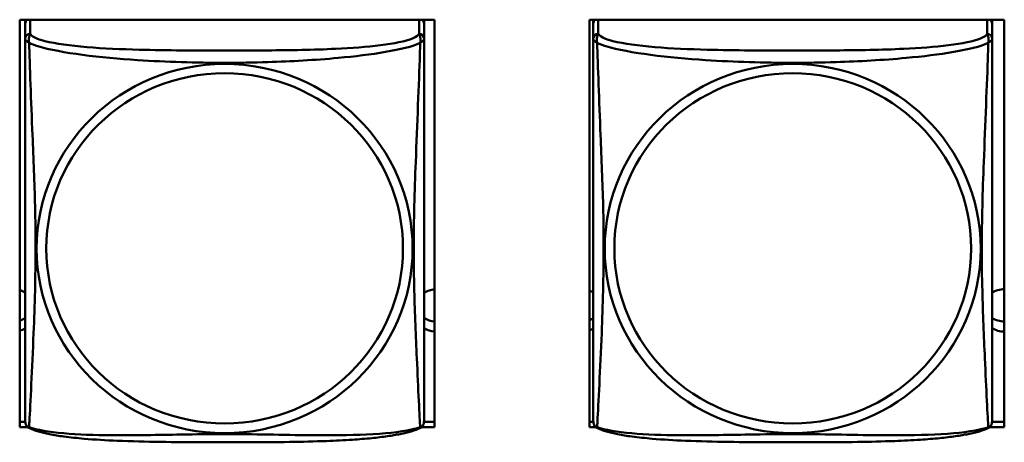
# Model space of a CAD drawing. Header units: inches. Extents: x 0.8 to 75.7, y -7.8 to 49.3.
# Tile 274 of 339: x 57.987 to 59.153, y 17.329 to 17.83. Entities that reach past the tile are written whole.
import ezdxf

# ---------------------------------------------------------------- set-up
doc = ezdxf.new("R2010")
doc.units = ezdxf.units.IN
doc.header["$MEASUREMENT"] = 0
doc.layers.add('Visible Edges(ROSSANSI)', color=7, linetype='Continuous', lineweight=50)
doc.layers.add('Visible Tangent Edges(ROSSANSI)', color=7, linetype='Continuous', lineweight=50)

msp = doc.modelspace()

# ---------------------------------------------------------------- linework, layer by layer
at = {"layer": 'Visible Edges(ROSSANSI)'}
for p, q in [((57.9868, 17.3474), (57.9868, 17.83)), ((57.9868, 17.83), (58.4783, 17.83)), ((57.9934, 17.8254), (57.9934, 17.83)), ((57.9934, 17.8253), (57.9934, 17.8076)), ((58.4658, 17.83), (58.4658, 17.8253)), ((58.4658, 17.8076), (58.4658, 17.8253)), ((58.4783, 17.83), (58.4783, 17.3474)), ((58.6618, 17.3474), (58.6618, 17.83)), ((58.6618, 17.83), (59.1533, 17.83)), ((58.6664, 17.8254), (58.6664, 17.83)), ((58.6664, 17.8253), (58.6664, 17.8076)), ((59.1388, 17.83), (59.1388, 17.8253)), ((59.1388, 17.8076), (59.1388, 17.8253)), ((59.1533, 17.83), (59.1533, 17.3474)), ((57.9868, 17.3535), (57.9934, 17.3535)), ((57.9963, 17.3474), (57.9868, 17.3474)), ((58.4783, 17.3474), (58.4629, 17.3474)), ((58.4658, 17.3535), (58.4783, 17.3535)), ((58.6618, 17.3535), (58.6664, 17.3535)), ((58.6693, 17.3474), (58.6618, 17.3474)), ((59.1533, 17.3474), (59.1359, 17.3474)), ((59.1388, 17.3535), (59.1533, 17.3535))]:
    msp.add_line(p, q, dxfattribs=at)
for centre, start, end in [((58.0072, 17.3547), 180, 189.1496), ((58.452, 17.3547), 350.8504, 360), ((58.6802, 17.3547), 180, 189.1496), ((59.125, 17.3547), 350.8504, 360)]:
    msp.add_arc(centre, 0.0138, start, end, dxfattribs=at)
for centre, major_axis, start_param, end_param in [((57.9993, 17.8253), (-0.00591, 0), 5.354294, 6.283185), ((58.4599, 17.8253), (0.00591, 0), 0, 0.928891), ((58.6723, 17.8253), (-0.00591, 0), 5.354294, 6.283185), ((59.1329, 17.8253), (0.00591, 0), 0, 0.928891), ((57.9799, 17.4856), (0.0255, 0), 1.012755, 1.296211), ((58.4799, 17.4856), (0.0255, 0), 1.633177, 2.154575), ((59.1529, 17.4856), (0.0255, 0), 1.554704, 2.154575), ((58.6529, 17.4856), (0.0255, 0), 1.012755, 1.213674), ((57.9799, 17.4976), (0.0255, 0), 4.986974, 5.27043), ((58.4799, 17.4976), (0.0255, 0), 4.12861, 4.650009), ((58.6529, 17.4976), (0.0255, 0), 5.069511, 5.27043), ((59.1529, 17.4976), (0.0255, 0), 4.12861, 4.728481), ((57.9799, 17.4856), (-0.0255, 0), 1.845382, 2.128837), ((58.4799, 17.4856), (-0.0255, 0), 0.987017, 1.508416), ((58.6529, 17.4856), (-0.0255, 0), 1.927918, 2.128837), ((59.1529, 17.4856), (-0.0255, 0), 0.987017, 1.586889)]:
    msp.add_ellipse(centre, major_axis=major_axis, ratio=0.981793, start_param=start_param, end_param=end_param, dxfattribs=at)
for points, knots in [([(57.9934, 17.8076), (57.9934, 17.8051), (57.9934, 17.8005), (57.9934, 17.7943), (57.9934, 17.7831), (57.9934, 17.7667), (57.9934, 17.7488), (57.9934, 17.731), (57.9934, 17.7118), (57.9934, 17.6926), (57.9934, 17.6655), (57.9934, 17.6383), (57.9934, 17.6116), (57.9934, 17.5948), (57.9934, 17.5782), (57.9934, 17.5616), (57.9934, 17.5283), (57.9934, 17.4951), (57.9934, 17.4629), (57.9934, 17.4228), (57.9934, 17.3823), (57.9934, 17.3637), (57.9934, 17.358), (57.9934, 17.3547), (57.9934, 17.3547)], [0.325731, 0.325731, 0.325731, 0.325731, 0.404774, 0.404774, 0.404774, 0.550532, 0.550532, 0.550532, 0.69629, 0.69629, 0.69629, 0.902598, 0.902598, 0.902598, 1.03154, 1.03154, 1.03154, 1.289425, 1.289425, 1.289425, 1.610774, 1.610774, 1.610774, 1.710218, 1.710218, 1.710218, 1.710218]), ([(58.4658, 17.3547), (58.4658, 17.3547), (58.4658, 17.3556), (58.4658, 17.3572), (58.4658, 17.3619), (58.4658, 17.3728), (58.4658, 17.3867), (58.4658, 17.4005), (58.4658, 17.4171), (58.4658, 17.4345), (58.4658, 17.4591), (58.4658, 17.4855), (58.4658, 17.5119), (58.4658, 17.5284), (58.4658, 17.545), (58.4658, 17.5616), (58.4658, 17.5948), (58.4658, 17.6281), (58.4658, 17.662), (58.4658, 17.7044), (58.4658, 17.7502), (58.4658, 17.7818), (58.4658, 17.7942), (58.4658, 17.8036), (58.4658, 17.8076)], [0.352862, 0.352862, 0.352862, 0.352862, 0.404774, 0.404774, 0.404774, 0.550532, 0.550532, 0.550532, 0.69629, 0.69629, 0.69629, 0.902598, 0.902598, 0.902598, 1.03154, 1.03154, 1.03154, 1.289425, 1.289425, 1.289425, 1.610774, 1.610774, 1.610774, 1.73735, 1.73735, 1.73735, 1.73735]), ([(58.6664, 17.8076), (58.6664, 17.8051), (58.6664, 17.8005), (58.6664, 17.7943), (58.6664, 17.7831), (58.6664, 17.7667), (58.6664, 17.7488), (58.6664, 17.731), (58.6664, 17.7118), (58.6664, 17.6926), (58.6664, 17.6655), (58.6664, 17.6383), (58.6664, 17.6116), (58.6664, 17.5948), (58.6664, 17.5782), (58.6664, 17.5616), (58.6664, 17.5283), (58.6664, 17.4951), (58.6664, 17.4629), (58.6664, 17.4228), (58.6664, 17.3823), (58.6664, 17.3637), (58.6664, 17.358), (58.6664, 17.3547), (58.6664, 17.3547)], [0.325731, 0.325731, 0.325731, 0.325731, 0.404774, 0.404774, 0.404774, 0.550532, 0.550532, 0.550532, 0.69629, 0.69629, 0.69629, 0.902598, 0.902598, 0.902598, 1.03154, 1.03154, 1.03154, 1.289425, 1.289425, 1.289425, 1.610774, 1.610774, 1.610774, 1.710218, 1.710218, 1.710218, 1.710218]), ([(59.1388, 17.3547), (59.1388, 17.3547), (59.1388, 17.3556), (59.1388, 17.3572), (59.1388, 17.3619), (59.1388, 17.3728), (59.1388, 17.3867), (59.1388, 17.4005), (59.1388, 17.4171), (59.1388, 17.4345), (59.1388, 17.4591), (59.1388, 17.4855), (59.1388, 17.5119), (59.1388, 17.5284), (59.1388, 17.545), (59.1388, 17.5616), (59.1388, 17.5948), (59.1388, 17.6281), (59.1388, 17.662), (59.1388, 17.7044), (59.1388, 17.7502), (59.1388, 17.7818), (59.1388, 17.7942), (59.1388, 17.8036), (59.1388, 17.8076)], [0.352862, 0.352862, 0.352862, 0.352862, 0.404774, 0.404774, 0.404774, 0.550532, 0.550532, 0.550532, 0.69629, 0.69629, 0.69629, 0.902598, 0.902598, 0.902598, 1.03154, 1.03154, 1.03154, 1.289425, 1.289425, 1.289425, 1.610774, 1.610774, 1.610774, 1.73735, 1.73735, 1.73735, 1.73735]), ([(57.9976, 17.3466), (57.997, 17.3469), (57.9965, 17.3472), (57.9956, 17.3481), (57.9952, 17.3485), (57.9946, 17.3494), (57.9944, 17.3499), (57.994, 17.3507), (57.9939, 17.3511), (57.9937, 17.3518), (57.9936, 17.3522), (57.9936, 17.3525)], [0.02273771, 0.02273771, 0.02273771, 0.02273771, 0.02954865, 0.02954865, 0.03635958, 0.03635958, 0.04317052, 0.04317052, 0.04998146, 0.04998146, 0.0567924, 0.0567924, 0.0567924, 0.0567924]), ([(58.4616, 17.3466), (58.4583, 17.3448), (58.4547, 17.3435), (58.4467, 17.3411), (58.4423, 17.3401), (58.4328, 17.3382), (58.4278, 17.3373), (58.4166, 17.3358), (58.4104, 17.335), (58.3965, 17.3336), (58.3888, 17.333), (58.371, 17.3318), (58.3608, 17.3313), (58.3359, 17.3304), (58.3211, 17.33), (58.2895, 17.3296), (58.2724, 17.3295), (58.2384, 17.3294), (58.2214, 17.3294), (58.1874, 17.3295), (58.1704, 17.3296), (58.1364, 17.3301), (58.1192, 17.3305), (58.089, 17.3318), (58.0759, 17.3325), (58.0549, 17.3344), (58.0468, 17.3352), (58.0332, 17.337), (58.0275, 17.338), (58.0175, 17.3399), (58.013, 17.341), (58.0048, 17.3434), (58.0011, 17.3447), (57.9976, 17.3466)], [-1.678204, -1.678204, -1.678204, -1.678204, -1.629815, -1.629815, -1.580861, -1.580861, -1.532583, -1.532583, -1.479316, -1.479316, -1.416961, -1.416961, -1.337799, -1.337799, -1.226353, -1.226353, -1.09702, -1.09702, -0.967687, -0.967687, -0.838354, -0.838354, -0.709022, -0.709022, -0.60577, -0.60577, -0.53827, -0.53827, -0.483941, -0.483941, -0.435529, -0.435529, -0.384876, -0.384876, -0.384876, -0.384876]), ([(58.4616, 17.3466), (58.4622, 17.3469), (58.4627, 17.3472), (58.4636, 17.3481), (58.464, 17.3485), (58.4646, 17.3494), (58.4648, 17.3499), (58.4652, 17.3507), (58.4653, 17.3511), (58.4655, 17.3518), (58.4656, 17.3522), (58.4657, 17.3525)], [0.02273771, 0.02273771, 0.02273771, 0.02273771, 0.02954865, 0.02954865, 0.03635958, 0.03635958, 0.04317052, 0.04317052, 0.04998146, 0.04998146, 0.0567924, 0.0567924, 0.0567924, 0.0567924]), ([(58.6706, 17.3466), (58.67, 17.3469), (58.6695, 17.3472), (58.6686, 17.3481), (58.6682, 17.3485), (58.6676, 17.3494), (58.6674, 17.3499), (58.667, 17.3507), (58.6669, 17.3511), (58.6667, 17.3518), (58.6666, 17.3522), (58.6666, 17.3525)], [0.02273771, 0.02273771, 0.02273771, 0.02273771, 0.02954865, 0.02954865, 0.03635958, 0.03635958, 0.04317052, 0.04317052, 0.04998146, 0.04998146, 0.0567924, 0.0567924, 0.0567924, 0.0567924]), ([(59.1346, 17.3466), (59.1313, 17.3448), (59.1277, 17.3435), (59.1197, 17.3411), (59.1153, 17.3401), (59.1058, 17.3382), (59.1008, 17.3373), (59.0896, 17.3358), (59.0834, 17.335), (59.0695, 17.3336), (59.0618, 17.333), (59.044, 17.3318), (59.0338, 17.3313), (59.0089, 17.3304), (58.9941, 17.33), (58.9625, 17.3296), (58.9454, 17.3295), (58.9114, 17.3294), (58.8944, 17.3294), (58.8604, 17.3295), (58.8434, 17.3296), (58.8094, 17.3301), (58.7922, 17.3305), (58.762, 17.3318), (58.7489, 17.3325), (58.7279, 17.3344), (58.7198, 17.3352), (58.7062, 17.337), (58.7005, 17.338), (58.6905, 17.3399), (58.686, 17.341), (58.6778, 17.3434), (58.6741, 17.3447), (58.6706, 17.3466)], [-1.678204, -1.678204, -1.678204, -1.678204, -1.629815, -1.629815, -1.580861, -1.580861, -1.532583, -1.532583, -1.479316, -1.479316, -1.416961, -1.416961, -1.337799, -1.337799, -1.226353, -1.226353, -1.09702, -1.09702, -0.967687, -0.967687, -0.838354, -0.838354, -0.709022, -0.709022, -0.60577, -0.60577, -0.53827, -0.53827, -0.483941, -0.483941, -0.435529, -0.435529, -0.384876, -0.384876, -0.384876, -0.384876]), ([(59.1346, 17.3466), (59.1352, 17.3469), (59.1357, 17.3472), (59.1366, 17.3481), (59.137, 17.3485), (59.1376, 17.3494), (59.1378, 17.3499), (59.1382, 17.3507), (59.1383, 17.3511), (59.1385, 17.3518), (59.1386, 17.3522), (59.1387, 17.3525)], [0.02273771, 0.02273771, 0.02273771, 0.02273771, 0.02954865, 0.02954865, 0.03635958, 0.03635958, 0.04317052, 0.04317052, 0.04998146, 0.04998146, 0.0567924, 0.0567924, 0.0567924, 0.0567924])]:
    msp.add_open_spline(points, degree=3, knots=knots, dxfattribs=at)
at = {"layer": 'Visible Tangent Edges(ROSSANSI)'}
for p, q in [((57.9993, 17.8134), (57.9993, 17.83)), ((58.4599, 17.83), (58.4599, 17.8134)), ((58.6723, 17.8134), (58.6723, 17.83)), ((59.1329, 17.83), (59.1329, 17.8134))]:
    msp.add_line(p, q, dxfattribs=at)
for centre, major_axis, start_param, end_param in [((57.9993, 17.8076), (-0.00591, 0), 4.712389, 6.283185), ((58.4599, 17.8076), (0.00591, 0), 0, 1.570796), ((58.6723, 17.8076), (-0.00591, 0), 4.712389, 6.283185), ((59.1329, 17.8076), (0.00591, 0), 0, 1.570796)]:
    msp.add_ellipse(centre, major_axis=major_axis, ratio=0.981793, start_param=start_param, end_param=end_param, dxfattribs=at)
for centre, major_axis in [((58.2296, 17.5589), (-0.2227, 0)), ((58.9026, 17.5589), (-0.2227, 0)), ((58.2296, 17.5591), (-0.2113, 0)), ((58.9026, 17.5591), (-0.2113, 0))]:
    msp.add_ellipse(centre, major_axis=major_axis, ratio=0.981793, dxfattribs=at)
for points, knots in [([(57.9979, 17.8024), (57.9977, 17.8035), (57.9976, 17.8045), (57.9975, 17.8065), (57.9976, 17.8074), (57.9978, 17.8087), (57.9979, 17.8092), (57.998, 17.8098), (57.9981, 17.81), (57.9982, 17.8105), (57.9983, 17.8108), (57.9986, 17.8115), (57.9988, 17.8119), (57.9991, 17.8127), (57.9992, 17.8131), (57.9993, 17.8134)], [-0.00026741, -0.00026741, -0.00026741, -0.00026741, 0.01456352, 0.01456352, 0.03151317, 0.03151317, 0.04210669, 0.04210669, 0.04740346, 0.04740346, 0.05587828, 0.05587828, 0.06943799, 0.06943799, 0.0844808, 0.0844808, 0.0844808, 0.0844808]), ([(58.4599, 17.8134), (58.4593, 17.8115), (58.4566, 17.8095), (58.4522, 17.8077), (58.4441, 17.8044), (58.4302, 17.8017), (58.4141, 17.7997), (58.3979, 17.7977), (58.3797, 17.7964), (58.3611, 17.7955), (58.3347, 17.7942), (58.3074, 17.7938), (58.2804, 17.7936), (58.2635, 17.7935), (58.2465, 17.7935), (58.2296, 17.7935), (58.1958, 17.7935), (58.1619, 17.7935), (58.1282, 17.7944), (58.0862, 17.7955), (58.0423, 17.7982), (58.0167, 17.8047), (58.0066, 17.8072), (58.0002, 17.8103), (57.9993, 17.8134)], [0.325731, 0.325731, 0.325731, 0.325731, 0.404774, 0.404774, 0.404774, 0.550532, 0.550532, 0.550532, 0.69629, 0.69629, 0.69629, 0.902598, 0.902598, 0.902598, 1.03154, 1.03154, 1.03154, 1.289425, 1.289425, 1.289425, 1.610774, 1.610774, 1.610774, 1.73735, 1.73735, 1.73735, 1.73735]), ([(58.4599, 17.8134), (58.46, 17.8131), (58.4601, 17.8127), (58.4604, 17.8119), (58.4606, 17.8115), (58.4609, 17.8108), (58.461, 17.8105), (58.4611, 17.81), (58.4612, 17.8098), (58.4614, 17.8092), (58.4615, 17.8087), (58.4616, 17.8074), (58.4617, 17.8065), (58.4616, 17.8045), (58.4615, 17.8035), (58.4613, 17.8024)], [-0.0844808, -0.0844808, -0.0844808, -0.0844808, -0.06943799, -0.06943799, -0.05587828, -0.05587828, -0.04740346, -0.04740346, -0.04210669, -0.04210669, -0.03151317, -0.03151317, -0.01456352, -0.01456352, 0.00026741, 0.00026741, 0.00026741, 0.00026741]), ([(58.6709, 17.8024), (58.6707, 17.8035), (58.6706, 17.8045), (58.6705, 17.8065), (58.6706, 17.8074), (58.6708, 17.8087), (58.6709, 17.8092), (58.671, 17.8098), (58.6711, 17.81), (58.6712, 17.8105), (58.6713, 17.8108), (58.6716, 17.8115), (58.6718, 17.8119), (58.6721, 17.8127), (58.6722, 17.8131), (58.6723, 17.8134)], [-0.00026741, -0.00026741, -0.00026741, -0.00026741, 0.01456352, 0.01456352, 0.03151317, 0.03151317, 0.04210669, 0.04210669, 0.04740346, 0.04740346, 0.05587828, 0.05587828, 0.06943799, 0.06943799, 0.0844808, 0.0844808, 0.0844808, 0.0844808]), ([(59.1329, 17.8134), (59.1323, 17.8115), (59.1296, 17.8095), (59.1252, 17.8077), (59.1171, 17.8044), (59.1032, 17.8017), (59.0871, 17.7997), (59.0709, 17.7977), (59.0527, 17.7964), (59.0341, 17.7955), (59.0077, 17.7942), (58.9804, 17.7938), (58.9534, 17.7936), (58.9365, 17.7935), (58.9195, 17.7935), (58.9026, 17.7935), (58.8688, 17.7935), (58.8349, 17.7935), (58.8012, 17.7944), (58.7592, 17.7955), (58.7153, 17.7982), (58.6897, 17.8047), (58.6796, 17.8072), (58.6732, 17.8103), (58.6723, 17.8134)], [0.325731, 0.325731, 0.325731, 0.325731, 0.404774, 0.404774, 0.404774, 0.550532, 0.550532, 0.550532, 0.69629, 0.69629, 0.69629, 0.902598, 0.902598, 0.902598, 1.03154, 1.03154, 1.03154, 1.289425, 1.289425, 1.289425, 1.610774, 1.610774, 1.610774, 1.73735, 1.73735, 1.73735, 1.73735]), ([(59.1329, 17.8134), (59.133, 17.8131), (59.1331, 17.8127), (59.1334, 17.8119), (59.1336, 17.8115), (59.1339, 17.8108), (59.134, 17.8105), (59.1341, 17.81), (59.1342, 17.8098), (59.1344, 17.8092), (59.1345, 17.8087), (59.1346, 17.8074), (59.1347, 17.8065), (59.1346, 17.8045), (59.1345, 17.8035), (59.1343, 17.8024)], [-0.0844808, -0.0844808, -0.0844808, -0.0844808, -0.06943799, -0.06943799, -0.05587828, -0.05587828, -0.04740346, -0.04740346, -0.04210669, -0.04210669, -0.03151317, -0.03151317, -0.01456352, -0.01456352, 0.00026741, 0.00026741, 0.00026741, 0.00026741]), ([(57.9934, 17.8076), (57.9934, 17.8074), (57.9934, 17.8071), (57.9934, 17.8067), (57.9935, 17.8065), (57.9936, 17.8062), (57.9937, 17.8061), (57.9939, 17.8059), (57.9939, 17.8058), (57.9941, 17.8055), (57.9943, 17.8053), (57.9949, 17.8048), (57.9954, 17.8044), (57.9965, 17.8035), (57.9972, 17.803), (57.9979, 17.8024)], [-0.0844808, -0.0844808, -0.0844808, -0.0844808, -0.06943799, -0.06943799, -0.05587828, -0.05587828, -0.04740346, -0.04740346, -0.04210669, -0.04210669, -0.03151317, -0.03151317, -0.01456352, -0.01456352, 0.00026741, 0.00026741, 0.00026741, 0.00026741]), ([(57.9979, 17.3474), (57.998, 17.349), (57.9982, 17.3513), (57.9983, 17.3542), (57.9994, 17.374), (58.0015, 17.4172), (58.0033, 17.4587), (58.0046, 17.492), (58.0056, 17.5255), (58.0056, 17.559), (58.0056, 17.5757), (58.0054, 17.5925), (58.005, 17.6095), (58.0043, 17.6367), (58.0031, 17.6647), (58.002, 17.6933), (58.0011, 17.7135), (58.0003, 17.734), (57.9996, 17.7532), (57.9989, 17.7723), (57.9983, 17.79), (57.9979, 17.8024)], [-1.657319, -1.657319, -1.657319, -1.657319, -1.610774, -1.610774, -1.610774, -1.289425, -1.289425, -1.289425, -1.03154, -1.03154, -1.03154, -0.902598, -0.902598, -0.902598, -0.69629, -0.69629, -0.69629, -0.550532, -0.550532, -0.550532, -0.405761, -0.405761, -0.405761, -0.405761]), ([(57.9979, 17.8024), (58.0008, 17.8011), (58.0043, 17.7998), (58.0083, 17.7986), (58.0359, 17.7902), (58.0829, 17.7851), (58.1264, 17.7822), (58.1613, 17.7799), (58.1955, 17.7789), (58.2296, 17.7789), (58.2466, 17.7789), (58.2637, 17.7791), (58.2809, 17.7797), (58.3084, 17.7806), (58.3365, 17.7822), (58.3642, 17.7847), (58.3837, 17.7865), (58.4031, 17.7888), (58.4203, 17.7918), (58.4375, 17.7947), (58.4525, 17.7983), (58.4613, 17.8024)], [-1.657319, -1.657319, -1.657319, -1.657319, -1.610774, -1.610774, -1.610774, -1.289425, -1.289425, -1.289425, -1.03154, -1.03154, -1.03154, -0.902598, -0.902598, -0.902598, -0.69629, -0.69629, -0.69629, -0.550532, -0.550532, -0.550532, -0.405761, -0.405761, -0.405761, -0.405761]), ([(58.4613, 17.8024), (58.4612, 17.7984), (58.461, 17.7938), (58.4609, 17.7889), (58.4598, 17.7545), (58.4577, 17.7053), (58.456, 17.6613), (58.4546, 17.626), (58.4536, 17.5924), (58.4536, 17.559), (58.4536, 17.5422), (58.4538, 17.5255), (58.4543, 17.5088), (58.4549, 17.482), (58.4561, 17.4549), (58.4573, 17.4291), (58.4581, 17.4109), (58.4589, 17.3934), (58.4596, 17.3787), (58.4604, 17.364), (58.4609, 17.3524), (58.4613, 17.3474)], [-1.657319, -1.657319, -1.657319, -1.657319, -1.610774, -1.610774, -1.610774, -1.289425, -1.289425, -1.289425, -1.03154, -1.03154, -1.03154, -0.902598, -0.902598, -0.902598, -0.69629, -0.69629, -0.69629, -0.550532, -0.550532, -0.550532, -0.405761, -0.405761, -0.405761, -0.405761]), ([(58.4613, 17.8024), (58.4621, 17.803), (58.4627, 17.8035), (58.4638, 17.8044), (58.4643, 17.8048), (58.4649, 17.8053), (58.4651, 17.8055), (58.4653, 17.8058), (58.4654, 17.8059), (58.4655, 17.8061), (58.4656, 17.8062), (58.4657, 17.8065), (58.4658, 17.8067), (58.4658, 17.8071), (58.4658, 17.8074), (58.4658, 17.8076)], [-0.00026741, -0.00026741, -0.00026741, -0.00026741, 0.01456352, 0.01456352, 0.03151317, 0.03151317, 0.04210669, 0.04210669, 0.04740346, 0.04740346, 0.05587828, 0.05587828, 0.06943799, 0.06943799, 0.0844808, 0.0844808, 0.0844808, 0.0844808]), ([(58.6664, 17.8076), (58.6664, 17.8074), (58.6664, 17.8071), (58.6664, 17.8067), (58.6665, 17.8065), (58.6666, 17.8062), (58.6667, 17.8061), (58.6669, 17.8059), (58.6669, 17.8058), (58.6671, 17.8055), (58.6673, 17.8053), (58.6679, 17.8048), (58.6684, 17.8044), (58.6695, 17.8035), (58.6702, 17.803), (58.6709, 17.8024)], [-0.0844808, -0.0844808, -0.0844808, -0.0844808, -0.06943799, -0.06943799, -0.05587828, -0.05587828, -0.04740346, -0.04740346, -0.04210669, -0.04210669, -0.03151317, -0.03151317, -0.01456352, -0.01456352, 0.00026741, 0.00026741, 0.00026741, 0.00026741]), ([(58.6709, 17.3474), (58.671, 17.349), (58.6712, 17.3513), (58.6713, 17.3542), (58.6724, 17.374), (58.6745, 17.4172), (58.6763, 17.4587), (58.6776, 17.492), (58.6786, 17.5255), (58.6786, 17.559), (58.6786, 17.5757), (58.6784, 17.5925), (58.678, 17.6095), (58.6773, 17.6367), (58.6761, 17.6647), (58.675, 17.6933), (58.6741, 17.7135), (58.6733, 17.734), (58.6726, 17.7532), (58.6719, 17.7723), (58.6713, 17.79), (58.6709, 17.8024)], [-1.657319, -1.657319, -1.657319, -1.657319, -1.610774, -1.610774, -1.610774, -1.289425, -1.289425, -1.289425, -1.03154, -1.03154, -1.03154, -0.902598, -0.902598, -0.902598, -0.69629, -0.69629, -0.69629, -0.550532, -0.550532, -0.550532, -0.405761, -0.405761, -0.405761, -0.405761]), ([(58.6709, 17.8024), (58.6738, 17.8011), (58.6773, 17.7998), (58.6813, 17.7986), (58.7089, 17.7902), (58.7559, 17.7851), (58.7994, 17.7822), (58.8343, 17.7799), (58.8685, 17.7789), (58.9026, 17.7789), (58.9196, 17.7789), (58.9367, 17.7791), (58.9539, 17.7797), (58.9814, 17.7806), (59.0095, 17.7822), (59.0372, 17.7847), (59.0567, 17.7865), (59.0761, 17.7888), (59.0933, 17.7918), (59.1105, 17.7947), (59.1255, 17.7983), (59.1343, 17.8024)], [-1.657319, -1.657319, -1.657319, -1.657319, -1.610774, -1.610774, -1.610774, -1.289425, -1.289425, -1.289425, -1.03154, -1.03154, -1.03154, -0.902598, -0.902598, -0.902598, -0.69629, -0.69629, -0.69629, -0.550532, -0.550532, -0.550532, -0.405761, -0.405761, -0.405761, -0.405761]), ([(59.1343, 17.8024), (59.1342, 17.7984), (59.134, 17.7938), (59.1339, 17.7889), (59.1328, 17.7545), (59.1307, 17.7053), (59.129, 17.6613), (59.1276, 17.626), (59.1266, 17.5924), (59.1266, 17.559), (59.1266, 17.5422), (59.1268, 17.5255), (59.1273, 17.5088), (59.1279, 17.482), (59.1291, 17.4549), (59.1303, 17.4291), (59.1311, 17.4109), (59.1319, 17.3934), (59.1326, 17.3787), (59.1334, 17.364), (59.1339, 17.3524), (59.1343, 17.3474)], [-1.657319, -1.657319, -1.657319, -1.657319, -1.610774, -1.610774, -1.610774, -1.289425, -1.289425, -1.289425, -1.03154, -1.03154, -1.03154, -0.902598, -0.902598, -0.902598, -0.69629, -0.69629, -0.69629, -0.550532, -0.550532, -0.550532, -0.405761, -0.405761, -0.405761, -0.405761]), ([(59.1343, 17.8024), (59.1351, 17.803), (59.1357, 17.8035), (59.1368, 17.8044), (59.1373, 17.8048), (59.1379, 17.8053), (59.1381, 17.8055), (59.1383, 17.8058), (59.1384, 17.8059), (59.1385, 17.8061), (59.1386, 17.8062), (59.1387, 17.8065), (59.1388, 17.8067), (59.1388, 17.8071), (59.1388, 17.8074), (59.1388, 17.8076)], [-0.00026741, -0.00026741, -0.00026741, -0.00026741, 0.01456352, 0.01456352, 0.03151317, 0.03151317, 0.04210669, 0.04210669, 0.04740346, 0.04740346, 0.05587828, 0.05587828, 0.06943799, 0.06943799, 0.0844808, 0.0844808, 0.0844808, 0.0844808]), ([(57.9979, 17.3474), (57.9972, 17.3476), (57.9965, 17.3479), (57.9954, 17.3487), (57.9949, 17.3492), (57.9943, 17.3501), (57.9941, 17.3505), (57.9939, 17.351), (57.9939, 17.3512), (57.9937, 17.3517), (57.9936, 17.3521), (57.9936, 17.3524), (57.9936, 17.3525), (57.9936, 17.3525)], [-0.00026741, -0.00026741, -0.00026741, -0.00026741, 0.01456352, 0.01456352, 0.03151317, 0.03151317, 0.04210669, 0.04210669, 0.04740346, 0.04740346, 0.05587828, 0.05587828, 0.0567924, 0.0567924, 0.0567924, 0.0567924]), ([(57.9976, 17.3466), (57.9976, 17.3466), (57.9976, 17.3466), (57.9976, 17.3468), (57.9977, 17.3471), (57.9979, 17.3474)], [-0.02273771, -0.02273771, -0.02273771, -0.02273771, -0.01456352, -0.01456352, 0.00026741, 0.00026741, 0.00026741, 0.00026741]), ([(58.4613, 17.3474), (58.4585, 17.3464), (58.455, 17.3454), (58.451, 17.3445), (58.4233, 17.3382), (58.3763, 17.3373), (58.3328, 17.3378), (58.2979, 17.3381), (58.2637, 17.3391), (58.2296, 17.3391), (58.2126, 17.3391), (58.1955, 17.3389), (58.1783, 17.3386), (58.1509, 17.3381), (58.1227, 17.3375), (58.0951, 17.3377), (58.0755, 17.3379), (58.0562, 17.3385), (58.0389, 17.3401), (58.0217, 17.3416), (58.0068, 17.3441), (57.9979, 17.3474)], [-1.657319, -1.657319, -1.657319, -1.657319, -1.610774, -1.610774, -1.610774, -1.289425, -1.289425, -1.289425, -1.03154, -1.03154, -1.03154, -0.902598, -0.902598, -0.902598, -0.69629, -0.69629, -0.69629, -0.550532, -0.550532, -0.550532, -0.405761, -0.405761, -0.405761, -0.405761]), ([(58.4657, 17.3525), (58.4656, 17.3525), (58.4656, 17.3524), (58.4656, 17.3521), (58.4655, 17.3517), (58.4654, 17.3512), (58.4653, 17.351), (58.4651, 17.3505), (58.4649, 17.3501), (58.4643, 17.3492), (58.4638, 17.3487), (58.4627, 17.3479), (58.4621, 17.3476), (58.4613, 17.3474)], [-0.0567924, -0.0567924, -0.0567924, -0.0567924, -0.05587828, -0.05587828, -0.04740346, -0.04740346, -0.04210669, -0.04210669, -0.03151317, -0.03151317, -0.01456352, -0.01456352, 0.00026741, 0.00026741, 0.00026741, 0.00026741]), ([(58.4613, 17.3474), (58.4615, 17.3471), (58.4616, 17.3468), (58.4617, 17.3466), (58.4617, 17.3466), (58.4616, 17.3466)], [-0.00026741, -0.00026741, -0.00026741, -0.00026741, 0.01456352, 0.01456352, 0.02273771, 0.02273771, 0.02273771, 0.02273771]), ([(58.6709, 17.3474), (58.6702, 17.3476), (58.6695, 17.3479), (58.6684, 17.3487), (58.6679, 17.3492), (58.6673, 17.3501), (58.6671, 17.3505), (58.6669, 17.351), (58.6669, 17.3512), (58.6667, 17.3517), (58.6666, 17.3521), (58.6666, 17.3524), (58.6666, 17.3525), (58.6666, 17.3525)], [-0.00026741, -0.00026741, -0.00026741, -0.00026741, 0.01456352, 0.01456352, 0.03151317, 0.03151317, 0.04210669, 0.04210669, 0.04740346, 0.04740346, 0.05587828, 0.05587828, 0.0567924, 0.0567924, 0.0567924, 0.0567924]), ([(58.6706, 17.3466), (58.6706, 17.3466), (58.6706, 17.3466), (58.6706, 17.3468), (58.6707, 17.3471), (58.6709, 17.3474)], [-0.02273771, -0.02273771, -0.02273771, -0.02273771, -0.01456352, -0.01456352, 0.00026741, 0.00026741, 0.00026741, 0.00026741]), ([(59.1343, 17.3474), (59.1315, 17.3464), (59.128, 17.3454), (59.124, 17.3445), (59.0963, 17.3382), (59.0493, 17.3373), (59.0058, 17.3378), (58.9709, 17.3381), (58.9367, 17.3391), (58.9026, 17.3391), (58.8856, 17.3391), (58.8685, 17.3389), (58.8513, 17.3386), (58.8239, 17.3381), (58.7957, 17.3375), (58.7681, 17.3377), (58.7485, 17.3379), (58.7292, 17.3385), (58.7119, 17.3401), (58.6947, 17.3416), (58.6798, 17.3441), (58.6709, 17.3474)], [-1.657319, -1.657319, -1.657319, -1.657319, -1.610774, -1.610774, -1.610774, -1.289425, -1.289425, -1.289425, -1.03154, -1.03154, -1.03154, -0.902598, -0.902598, -0.902598, -0.69629, -0.69629, -0.69629, -0.550532, -0.550532, -0.550532, -0.405761, -0.405761, -0.405761, -0.405761]), ([(59.1387, 17.3525), (59.1386, 17.3525), (59.1386, 17.3524), (59.1386, 17.3521), (59.1385, 17.3517), (59.1384, 17.3512), (59.1383, 17.351), (59.1381, 17.3505), (59.1379, 17.3501), (59.1373, 17.3492), (59.1368, 17.3487), (59.1357, 17.3479), (59.1351, 17.3476), (59.1343, 17.3474)], [-0.0567924, -0.0567924, -0.0567924, -0.0567924, -0.05587828, -0.05587828, -0.04740346, -0.04740346, -0.04210669, -0.04210669, -0.03151317, -0.03151317, -0.01456352, -0.01456352, 0.00026741, 0.00026741, 0.00026741, 0.00026741]), ([(59.1343, 17.3474), (59.1345, 17.3471), (59.1346, 17.3468), (59.1347, 17.3466), (59.1347, 17.3466), (59.1346, 17.3466)], [-0.00026741, -0.00026741, -0.00026741, -0.00026741, 0.01456352, 0.01456352, 0.02273771, 0.02273771, 0.02273771, 0.02273771])]:
    msp.add_open_spline(points, degree=3, knots=knots, dxfattribs=at)

doc.saveas('drawing.dxf')
